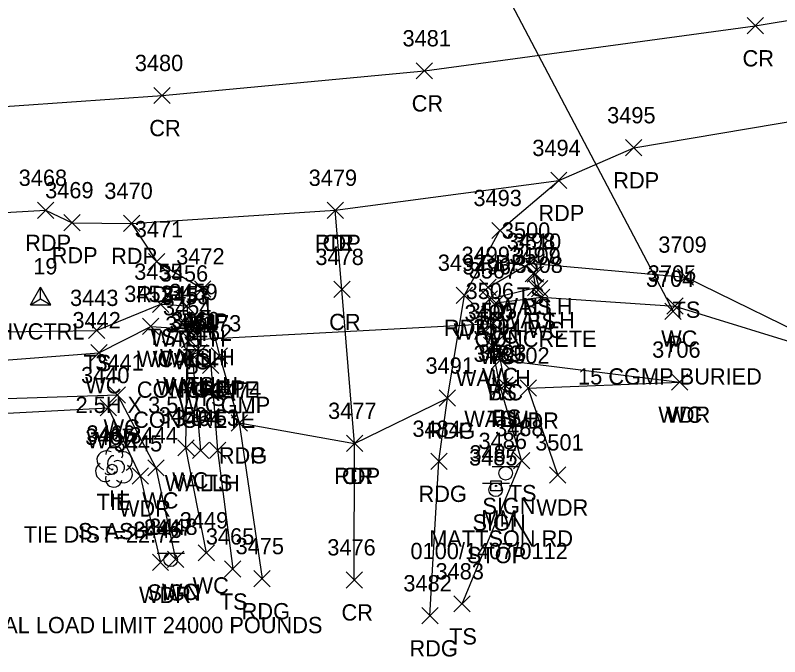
# Model space of a CAD drawing. Extents: x 1611797 to 1633212, y 298978 to 305475.
# Drawn here: x 1617630.3 to 1617724.3, y 301419.9 to 301498.7 of the extents above; entities that cross this region are included whole.
import ezdxf

# ---------------------------------------------------------------- set-up
doc = ezdxf.new("R2010")
doc.units = 0
for name, color, linetype in [('C_A', 7, 'Continuous'), ('C_C', 7, 'Continuous'), ('C_I', 7, 'Continuous'), ('CBP', 7, 'Continuous'), ('CPSM', 7, 'Continuous'), ('D_A', 7, 'Continuous'), ('D_C', 7, 'Continuous'), ('D_I', 7, 'Continuous'), ('D_TIC', 7, 'Continuous'), ('DCP', 7, 'Continuous'), ('DHW', 7, 'Continuous'), ('L_A', 7, 'Continuous'), ('L_C', 7, 'Continuous'), ('L_I', 7, 'Continuous'), ('L_TIC', 7, 'Continuous'), ('LAWA', 7, 'Continuous'), ('LAWE', 7, 'Continuous'), ('LELB', 7, 'Continuous'), ('LTD', 7, 'Continuous'), ('P_A', 7, 'Continuous'), ('P_I', 7, 'Continuous'), ('P_TIC', 7, 'Continuous'), ('PET', 7, 'Continuous'), ('PEU', 7, 'Continuous'), ('PRC', 7, 'Continuous'), ('S_A', 7, 'Continuous'), ('S_C', 7, 'Continuous'), ('S_I', 7, 'Continuous'), ('SRM', 7, 'Continuous'), ('SSGN', 7, 'Continuous')]:
    doc.layers.add(name, color=color, linetype=linetype)

msp = doc.modelspace()

# ---------------------------------------------------------------- linework, layer by layer
at = {"layer": 'CBP'}
for radius in [0.625, 0.0833]:
    msp.add_circle((1617642.227, 301442.89), radius, dxfattribs=at)
at = {"layer": 'CPSM'}
for p, q in [((1617632.183, 301463.121), (1617633.433, 301465.286)), ((1617634.683, 301463.121), (1617633.433, 301465.286)), ((1617633.433, 301463.842), (1617633.433, 301465.286)), ((1617632.183, 301463.121), (1617633.433, 301463.842)), ((1617632.183, 301463.121), (1617634.683, 301463.121)), ((1617633.433, 301463.842), (1617633.433, 301463.842)), ((1617633.433, 301463.842), (1617634.683, 301463.121))]:
    msp.add_line(p, q, dxfattribs=at)
at = {"layer": 'D_TIC'}
for points in [[(1617692.991, 301465.933), (1617694.991, 301467.933)], [(1617694.991, 301465.933), (1617692.991, 301467.933)], [(1617693.29, 301464.224), (1617695.29, 301466.224)], [(1617695.29, 301464.224), (1617693.29, 301466.224)], [(1617687.599, 301462.834), (1617689.599, 301464.834)], [(1617689.599, 301462.834), (1617687.599, 301464.834)], [(1617650.389, 301461.964), (1617652.389, 301463.964)], [(1617652.389, 301461.964), (1617650.389, 301463.964)], [(1617710.165, 301461.309), (1617712.165, 301463.309)], [(1617712.165, 301461.309), (1617710.165, 301463.309)], [(1617650.615, 301459.43), (1617652.615, 301461.43)], [(1617652.615, 301459.43), (1617650.615, 301461.43)], [(1617651.505, 301459.688), (1617653.505, 301461.688)], [(1617653.505, 301459.688), (1617651.505, 301461.688)], [(1617688.057, 301459.817), (1617690.057, 301461.817)], [(1617690.057, 301459.817), (1617688.057, 301461.817)], [(1617650.731, 301457.817), (1617652.731, 301459.817)], [(1617652.731, 301457.817), (1617650.731, 301459.817)], [(1617687.875, 301457.114), (1617689.875, 301459.114)], [(1617689.875, 301457.114), (1617687.875, 301459.114)], [(1617651.039, 301455.984), (1617653.039, 301457.984)], [(1617653.039, 301455.984), (1617651.039, 301457.984)], [(1617651.89, 301456.229), (1617653.89, 301458.229)], [(1617653.89, 301456.229), (1617651.89, 301458.229)], [(1617688.909, 301452.101), (1617690.909, 301454.101)], [(1617690.909, 301452.101), (1617688.909, 301454.101)], [(1617652.092, 301444.207), (1617654.092, 301446.207)], [(1617654.092, 301444.207), (1617652.092, 301446.207)]]:
    msp.add_lwpolyline(points, dxfattribs=at)
at = {"layer": 'DCP'}
for points in [[(1617682.403, 301516.963), (1617711.165, 301462.309)], [(1617651.731, 301458.817), (1617689.057, 301460.817)]]:
    msp.add_lwpolyline(points, dxfattribs=at)
at = {"layer": 'DHW'}
for points in [[(1617689.909, 301453.101), (1617688.875, 301458.114), (1617688.599, 301463.834), (1617694.29, 301465.224), (1617693.991, 301466.933)], [(1617651.389, 301462.964), (1617651.615, 301460.43), (1617652.505, 301460.688)], [(1617652.89, 301457.229), (1617652.039, 301456.984), (1617653.092, 301445.207)]]:
    msp.add_lwpolyline(points, dxfattribs=at)
at = {"layer": 'L_TIC'}
for points in [[(1617692.545, 301467.237), (1617694.545, 301469.237)], [(1617694.545, 301467.237), (1617692.545, 301469.237)], [(1617693.242, 301465.875), (1617695.242, 301467.875)], [(1617695.242, 301465.875), (1617693.242, 301467.875)], [(1617711.693, 301465.511), (1617713.693, 301467.511)], [(1617713.693, 301465.511), (1617711.693, 301467.511)], [(1617711.693, 301465.511), (1617713.693, 301467.511)], [(1617713.693, 301465.511), (1617711.693, 301467.511)], [(1617687.429, 301464.25), (1617689.429, 301466.25)], [(1617689.429, 301464.25), (1617687.429, 301466.25)], [(1617693.76, 301464.092), (1617695.76, 301466.092)], [(1617695.76, 301464.092), (1617693.76, 301466.092)], [(1617694.009, 301463.029), (1617696.009, 301465.029)], [(1617696.009, 301463.029), (1617694.009, 301465.029)], [(1617647.197, 301462.181), (1617649.197, 301464.181)], [(1617649.197, 301462.181), (1617647.197, 301464.181)], [(1617688.4, 301462.337), (1617690.4, 301464.337)], [(1617690.4, 301462.337), (1617688.4, 301464.337)], [(1617650.389, 301461.964), (1617652.389, 301463.964)], [(1617652.389, 301461.964), (1617650.389, 301463.964)], [(1617710.389, 301461.959), (1617712.389, 301463.959)], [(1617712.389, 301461.959), (1617710.389, 301463.959)], [(1617645.966, 301459.46), (1617647.966, 301461.46)], [(1617647.966, 301459.46), (1617645.966, 301461.46)], [(1617650.498, 301459.169), (1617652.498, 301461.169)], [(1617652.498, 301459.169), (1617650.498, 301461.169)], [(1617650.498, 301459.169), (1617652.498, 301461.169)], [(1617652.498, 301459.169), (1617650.498, 301461.169)], [(1617651.505, 301459.688), (1617653.505, 301461.688)], [(1617653.505, 301459.688), (1617651.505, 301461.688)], [(1617688.057, 301459.817), (1617690.057, 301461.817)], [(1617690.057, 301459.817), (1617688.057, 301461.817)], [(1617639.306, 301458.963), (1617641.306, 301460.963)], [(1617641.306, 301458.963), (1617639.306, 301460.963)], [(1617688.371, 301457.362), (1617690.371, 301459.362)], [(1617690.371, 301457.362), (1617688.371, 301459.362)], [(1617639.602, 301456.223), (1617641.602, 301458.223)], [(1617641.602, 301456.223), (1617639.602, 301458.223)], [(1617650.451, 301455.704), (1617652.451, 301457.704)], [(1617652.451, 301455.704), (1617650.451, 301457.704)], [(1617651.89, 301456.229), (1617653.89, 301458.229)], [(1617653.89, 301456.229), (1617651.89, 301458.229)], [(1617653.332, 301454.673), (1617655.332, 301456.673)], [(1617655.332, 301454.673), (1617653.332, 301456.673)], [(1617688.954, 301455.364), (1617690.954, 301457.364)], [(1617690.954, 301455.364), (1617688.954, 301457.364)], [(1617688.954, 301455.364), (1617690.954, 301457.364)], [(1617690.954, 301455.364), (1617688.954, 301457.364)], [(1617688.954, 301455.364), (1617690.954, 301457.364)], [(1617690.954, 301455.364), (1617688.954, 301457.364)], [(1617710.986, 301452.608), (1617712.986, 301454.608)], [(1617712.986, 301452.608), (1617710.986, 301454.608)], [(1617710.986, 301452.608), (1617712.986, 301454.608)], [(1617712.986, 301452.608), (1617710.986, 301454.608)], [(1617688.909, 301452.101), (1617690.909, 301454.101)], [(1617690.909, 301452.101), (1617688.909, 301454.101)], [(1617689.518, 301452.243), (1617691.518, 301454.243)], [(1617691.518, 301452.243), (1617689.518, 301454.243)], [(1617692.374, 301451.884), (1617694.374, 301453.884)], [(1617694.374, 301451.884), (1617692.374, 301453.884)], [(1617641.862, 301451.033), (1617643.862, 301453.033)], [(1617643.862, 301451.033), (1617641.862, 301453.033)], [(1617640.749, 301449.467), (1617642.749, 301451.467)], [(1617642.749, 301449.467), (1617640.749, 301451.467)], [(1617650.293, 301444.534), (1617652.293, 301446.534)], [(1617652.293, 301444.534), (1617650.293, 301446.534)], [(1617654.176, 301444.239), (1617656.176, 301446.239)], [(1617656.176, 301444.239), (1617654.176, 301446.239)], [(1617691.554, 301442.975), (1617693.554, 301444.975)], [(1617693.554, 301442.975), (1617691.554, 301444.975)], [(1617646.607, 301442.077), (1617648.607, 301444.077)], [(1617648.607, 301442.077), (1617646.607, 301444.077)], [(1617644.685, 301441.086), (1617646.685, 301443.086)], [(1617646.685, 301441.086), (1617644.685, 301443.086)], [(1617695.995, 301441.205), (1617697.995, 301443.205)], [(1617697.995, 301441.205), (1617695.995, 301443.205)], [(1617652.801, 301431.631), (1617654.801, 301433.631)], [(1617654.801, 301431.631), (1617652.801, 301433.631)], [(1617647.164, 301430.462), (1617649.164, 301432.462)], [(1617649.164, 301430.462), (1617647.164, 301432.462)], [(1617649.03, 301430.839), (1617651.03, 301432.839)], [(1617651.03, 301430.839), (1617649.03, 301432.839)], [(1617656.046, 301429.652), (1617658.046, 301431.652)], [(1617658.046, 301429.652), (1617656.046, 301431.652)], [(1617684.225, 301425.367), (1617686.225, 301427.367)], [(1617686.225, 301425.367), (1617684.225, 301427.367)]]:
    msp.add_lwpolyline(points, dxfattribs=at)
at = {"layer": 'LAWA'}
for points in [[(1617696.995, 301442.205), (1617693.374, 301452.884), (1617711.986, 301453.608)], [(1617478.993, 301441.892), (1617498.094, 301446.31), (1617514.759, 301441.298), (1617533.221, 301451.431), (1617564.076, 301450.768), (1617612.243, 301448.899), (1617641.749, 301450.467), (1617645.685, 301442.086), (1617648.164, 301431.462)]]:
    msp.add_lwpolyline(points, dxfattribs=at)
at = {"layer": 'LAWE'}
for points in [[(1617689.954, 301456.364), (1617689.371, 301458.362), (1617689.057, 301460.817), (1617689.4, 301463.337), (1617695.009, 301464.029), (1617711.389, 301462.959), (1617729.441, 301457.363)], [(1617306.4, 301440.273), (1617351.456, 301437.682), (1617369.768, 301453.806), (1617393.242, 301457.251), (1617436.552, 301457.26), (1617474.538, 301459.197), (1617502.738, 301461.103), (1617532.404, 301457.711), (1617564.246, 301457.252), (1617611.499, 301454.941), (1617640.602, 301457.223), (1617646.966, 301460.46), (1617651.498, 301460.169)], [(1617653.801, 301432.631), (1617651.293, 301445.534), (1617651.451, 301456.704), (1617651.498, 301460.169)], [(1617351.777, 301429.689), (1617373.385, 301451.306), (1617394.666, 301454.301), (1617436.007, 301454.389), (1617474.831, 301456.14), (1617503.476, 301458.577), (1617532.564, 301454.743), (1617564.15, 301453.708), (1617611.936, 301451.009), (1617642.862, 301452.033), (1617647.607, 301443.077), (1617650.03, 301431.839)], [(1617689.954, 301456.364), (1617711.986, 301453.608)]]:
    msp.add_lwpolyline(points, dxfattribs=at)
at = {"layer": 'LELB'}
for points in [[(1617688.429, 301465.25), (1617693.545, 301468.237), (1617712.693, 301466.511)], [(1617694.76, 301465.092), (1617694.242, 301466.875)], [(1617730.586, 301457.747), (1617712.693, 301466.511)], [(1617531.537, 301461.447), (1617565.547, 301461.706), (1617611.358, 301459.551), (1617640.306, 301459.963), (1617648.197, 301463.181), (1617651.389, 301462.964)], [(1617652.505, 301460.688), (1617652.89, 301457.229), (1617654.332, 301455.673), (1617655.176, 301445.239), (1617657.046, 301430.652)], [(1617690.518, 301453.243), (1617689.954, 301456.364)], [(1617685.225, 301426.367), (1617692.554, 301443.975), (1617689.909, 301453.101)]]:
    msp.add_lwpolyline(points, dxfattribs=at)
at = {"layer": 'LTD'}
msp.add_line((1617642.431, 301443.296), (1617642.431, 301443.296), dxfattribs=at)
msp.add_line((1617642.431, 301443.296), (1617642.431, 301443.296), dxfattribs=at)
msp.add_arc((1617642.478, 301444.73), 1.047, 335.52715, 180.95627, dxfattribs=at)
for centre, major_axis, ratio, start_param, end_param in [((1617641.639, 301443.963), (1.21, -0.512), 0.895232, 1.570796, 4.712389), ((1617643.472, 301443.88), (-1.141, -0.483), 0.949671, 1.570796, 4.712389), ((1617642.223, 301443.754), (-0.208, -0.792), 0.645439, 3.141593, 6.283185), ((1617641.348, 301442.588), (0.584, -1.042), 0.959034, 3.141593, 6.283185), ((1617642.931, 301443.13), (-0.5, 0.667), 0.989748, 3.141593, 6.283185), ((1617643.431, 301442.463), (-1.09, 0.792), 0.841452, 1.570796, 4.712389), ((1617641.973, 301442.546), (-0.625, -0.083), 0.423636, 0, 3.141593), ((1617642.431, 301441.796), (0.265, 1.061), 0.942809, 1.570796, 4.712389)]:
    msp.add_ellipse(centre, major_axis=major_axis, ratio=ratio, start_param=start_param, end_param=end_param, dxfattribs=at)
at = {"layer": 'P_TIC'}
for points in [[(1617720.268, 301496.396), (1617722.268, 301498.396)], [(1617722.268, 301496.396), (1617720.268, 301498.396)], [(1617679.605, 301490.859), (1617681.605, 301492.859)], [(1617681.605, 301490.859), (1617679.605, 301492.859)], [(1617647.357, 301487.828), (1617649.357, 301489.828)], [(1617649.357, 301487.828), (1617647.357, 301489.828)], [(1617705.322, 301481.406), (1617707.322, 301483.406)], [(1617707.322, 301481.406), (1617705.322, 301483.406)], [(1617696.122, 301477.388), (1617698.122, 301479.388)], [(1617698.122, 301477.388), (1617696.122, 301479.388)], [(1617696.122, 301477.388), (1617698.122, 301479.388)], [(1617698.122, 301477.388), (1617696.122, 301479.388)], [(1617633.044, 301473.72), (1617635.044, 301475.72)], [(1617635.044, 301473.72), (1617633.044, 301475.72)], [(1617668.645, 301473.718), (1617670.645, 301475.718)], [(1617670.645, 301473.718), (1617668.645, 301475.718)], [(1617668.645, 301473.718), (1617670.645, 301475.718)], [(1617670.645, 301473.718), (1617668.645, 301475.718)], [(1617636.305, 301472.194), (1617638.305, 301474.194)], [(1617638.305, 301472.194), (1617636.305, 301474.194)], [(1617643.609, 301472.109), (1617645.609, 301474.109)], [(1617645.609, 301472.109), (1617643.609, 301474.109)], [(1617643.609, 301472.109), (1617645.609, 301474.109)], [(1617645.609, 301472.109), (1617643.609, 301474.109)], [(1617688.887, 301471.238), (1617690.887, 301473.238)], [(1617690.887, 301471.238), (1617688.887, 301473.238)], [(1617646.695, 301467.405), (1617648.695, 301469.405)], [(1617648.695, 301467.405), (1617646.695, 301469.405)], [(1617652.353, 301464.065), (1617654.353, 301466.065)], [(1617654.353, 301464.065), (1617652.353, 301466.065)], [(1617669.464, 301463.998), (1617671.464, 301465.998)], [(1617671.464, 301463.998), (1617669.464, 301465.998)], [(1617684.51, 301463.282), (1617686.51, 301465.282)], [(1617686.51, 301463.282), (1617684.51, 301465.282)], [(1617654.397, 301455.836), (1617656.397, 301457.836)], [(1617656.397, 301455.836), (1617654.397, 301457.836)], [(1617682.427, 301450.647), (1617684.427, 301452.647)], [(1617684.427, 301450.647), (1617682.427, 301452.647)], [(1617682.427, 301450.647), (1617684.427, 301452.647)], [(1617684.427, 301450.647), (1617682.427, 301452.647)], [(1617656.846, 301447.603), (1617658.846, 301449.603)], [(1617658.846, 301447.603), (1617656.846, 301449.603)], [(1617656.846, 301447.603), (1617658.846, 301449.603)], [(1617658.846, 301447.603), (1617656.846, 301449.603)], [(1617671.023, 301445.085), (1617673.023, 301447.085)], [(1617673.023, 301445.085), (1617671.023, 301447.085)], [(1617671.023, 301445.085), (1617673.023, 301447.085)], [(1617673.023, 301445.085), (1617671.023, 301447.085)], [(1617681.387, 301442.884), (1617683.387, 301444.884)], [(1617683.387, 301442.884), (1617681.387, 301444.884)], [(1617659.653, 301428.463), (1617661.653, 301430.463)], [(1617661.653, 301428.463), (1617659.653, 301430.463)], [(1617670.981, 301428.312), (1617672.981, 301430.312)], [(1617672.981, 301428.312), (1617670.981, 301430.312)], [(1617680.274, 301423.899), (1617682.274, 301425.899)], [(1617682.274, 301423.899), (1617680.274, 301425.899)]]:
    msp.add_lwpolyline(points, dxfattribs=at)
at = {"layer": 'PET'}
for points in [[(1617305.747, 301457.187), (1617347.142, 301459.437), (1617392.409, 301462.151), (1617437.03, 301464.974), (1617473.27, 301466.947), (1617531.867, 301469.673), (1617566.325, 301471.102), (1617609.819, 301473.332), (1617634.044, 301474.72), (1617637.305, 301473.194), (1617644.609, 301473.109), (1617669.645, 301474.718), (1617697.122, 301478.388), (1617706.322, 301482.406), (1617727.498, 301485.959), (1617767.066, 301493.656), (1617800.959, 301502.299), (1617832.676, 301511.923), (1617867.346, 301523.949), (1617902.845, 301537.237), (1617944.168, 301553.956), (1617973.006, 301565.736), (1618001.252, 301577.278)], [(1617644.609, 301473.109), (1617647.695, 301468.405), (1617653.353, 301465.065), (1617655.397, 301456.836), (1617657.846, 301448.603), (1617672.023, 301446.085), (1617683.427, 301451.647), (1617685.51, 301464.282), (1617689.887, 301472.238), (1617697.122, 301478.388)]]:
    msp.add_lwpolyline(points, dxfattribs=at)
at = {"layer": 'PEU'}
for points in [[(1617681.274, 301424.899), (1617682.387, 301443.884), (1617683.427, 301451.647)], [(1617657.846, 301448.603), (1617660.653, 301429.463)]]:
    msp.add_lwpolyline(points, dxfattribs=at)
at = {"layer": 'PRC'}
for points in [[(1617306.087, 301470.414), (1617345.061, 301472.238), (1617391.614, 301474.512), (1617436.854, 301477.09), (1617470.988, 301479.006), (1617529.291, 301481.873), (1617566.341, 301483.561), (1617607.341, 301485.97), (1617648.357, 301488.828), (1617680.605, 301491.859), (1617721.268, 301497.396), (1617746.739, 301501.627), (1617780.457, 301508.657), (1617812.543, 301517.559), (1617842.625, 301527.266), (1617878.571, 301540.461), (1617911.002, 301552.874), (1617942.258, 301565.399), (1617968.172, 301576.757), (1617999.195, 301589.034)], [(1617671.981, 301429.312), (1617672.023, 301446.085), (1617670.464, 301464.998), (1617669.645, 301474.718)]]:
    msp.add_lwpolyline(points, dxfattribs=at)
at = {"layer": 'SRM'}
msp.add_lwpolyline([(1617688.78, 301441.483), (1617690.03, 301441.483), (1617690.03, 301440.233), (1617688.78, 301440.233)], close=True, dxfattribs=at)
msp.add_circle((1617689.405, 301440.858), 0.0833, dxfattribs=at)
at = {"layer": 'SSGN'}
for p, q in [((1617688.941, 301443.245), (1617692.275, 301443.245)), ((1617690.588, 301442.412), (1617690.588, 301442.412)), ((1617687.723, 301441.213), (1617691.057, 301441.213)), ((1617689.37, 301440.38), (1617689.37, 301440.38)), ((1617647.774, 301432.613), (1617651.108, 301432.613)), ((1617649.421, 301431.78), (1617649.421, 301431.78))]:
    msp.add_line(p, q, dxfattribs=at)
for centre in [(1617690.588, 301442.412), (1617689.37, 301440.38), (1617649.421, 301431.78)]:
    msp.add_circle(centre, 0.833, dxfattribs=at)

# ---------------------------------------------------------------- texts
at = {"layer": 'C_A'}
for s, p in [('HVCTRL', (1617628.126, 301458.842)), ('TIE', (1617640.306, 301437.89))]:
    msp.add_text(s, height=2, dxfattribs=at).set_placement(p)
at = {"layer": 'C_C'}
msp.add_text('TIE DIST=22.72', height=2, dxfattribs=at).set_placement((1617631.361, 301433.89))
at = {"layer": 'C_I'}
for s, p in [('19', (1617632.528, 301466.842)), ('3467', (1617638.92, 301445.89))]:
    msp.add_text(s, height=2, dxfattribs=at).set_placement(p)
at = {"layer": 'D_A'}
for s, p in [('WALLH', (1617689.582, 301461.933)), ('WALLH', (1617689.881, 301460.224)), ('WALLH', (1617684.19, 301458.834)), ('WALLH', (1617646.98, 301457.964)), ('P', (1617710.543, 301457.309)), ('WALLH', (1617647.206, 301455.43)), ('WALLH', (1617648.095, 301455.688)), ('P', (1617688.435, 301455.817)), ('P', (1617651.109, 301453.817)), ('WALLH', (1617684.466, 301453.114)), ('WALLH', (1617647.629, 301451.984)), ('WALLH', (1617648.48, 301452.229)), ('WALLH', (1617685.5, 301448.101)), ('WALLH', (1617648.683, 301440.207))]:
    msp.add_text(s, height=2, dxfattribs=at).set_placement(p)
at = {"layer": 'D_C'}
for s, p in [('CONCRETE', (1617686.747, 301457.933)), ('15 CGMP BURIED', (1617699.489, 301453.309)), ('CONCRETE', (1617645.261, 301451.688)), ('2.5H X 3.5W CGMP', (1617637.724, 301449.817)), ('CONCRETE', (1617644.795, 301447.984))]:
    msp.add_text(s, height=2, dxfattribs=at).set_placement(p)
at = {"layer": 'D_I'}
for s, p in [('3498', (1617690.731, 301469.933)), ('3497', (1617691.03, 301468.224)), ('3496', (1617685.284, 301466.834)), ('3456', (1617648.074, 301465.964)), ('3704', (1617707.827, 301465.309)), ('3457', (1617648.355, 301463.43)), ('3459', (1617649.237, 301463.688)), ('3506', (1617685.663, 301463.817)), ('3454', (1617648.471, 301461.817)), ('3490', (1617685.529, 301461.114)), ('3460', (1617649.496, 301460.229)), ('3461', (1617649.299, 301459.984)), ('3489', (1617686.642, 301456.101)), ('3464', (1617649.785, 301448.207))]:
    msp.add_text(s, height=2, dxfattribs=at).set_placement(p)
at = {"layer": 'L_A'}
for s, p in [('TS', (1617691.955, 301463.237)), ('BS', (1617692.683, 301461.875)), ('TS', (1617711.103, 301461.511)), ('TS', (1617711.103, 301461.511)), ('TS', (1617686.838, 301460.25)), ('BS', (1617693.201, 301460.092)), ('WC', (1617687.707, 301458.337)), ('WC', (1617693.316, 301459.029)), ('TS', (1617646.607, 301458.181)), ('TS', (1617649.799, 301457.964)), ('WC', (1617709.697, 301457.959)), ('WC', (1617645.273, 301455.46)), ('TS', (1617650.914, 301455.688)), ('WC', (1617687.364, 301455.817)), ('TS', (1617638.715, 301454.963)), ('WC', (1617649.805, 301455.169)), ('WC', (1617649.805, 301455.169)), ('WC', (1617687.678, 301453.362)), ('WC', (1617638.909, 301452.223)), ('WC', (1617649.758, 301451.704)), ('TS', (1617651.299, 301452.229)), ('TS', (1617652.742, 301450.673)), ('WC', (1617688.261, 301451.364)), ('WC', (1617688.261, 301451.364)), ('BS', (1617688.395, 301451.364)), ('TS', (1617688.319, 301448.101)), ('BS', (1617688.959, 301448.243)), ('WDR', (1617690.736, 301447.884)), ('WDR', (1617709.348, 301448.608)), ('WC', (1617710.293, 301448.608)), ('WC', (1617641.169, 301447.033)), ('WDR', (1617639.111, 301445.467)), ('WC', (1617649.6, 301440.534)), ('TS', (1617653.586, 301440.239)), ('TS', (1617690.964, 301438.975)), ('H', (1617641.864, 301438.296)), ('WC', (1617645.914, 301438.077)), ('WDR', (1617643.047, 301437.086)), ('WDR', (1617694.358, 301437.205)), ('WC', (1617652.108, 301427.631)), ('WDR', (1617645.526, 301426.462)), ('WC', (1617648.338, 301426.839)), ('TS', (1617655.456, 301425.652)), ('TS', (1617683.635, 301421.367))]:
    msp.add_text(s, height=2, dxfattribs=at).set_placement(p)
at = {"layer": 'L_C'}
msp.add_text('S. ASH', height=2, dxfattribs=at).set_placement((1617638.022, 301434.296))
at = {"layer": 'L_I'}
for s, p in [('3500', (1617690.12, 301471.237)), ('3510', (1617691.462, 301469.875)), ('3709', (1617709.347, 301469.511)), ('3709', (1617709.347, 301469.511)), ('3499', (1617685.161, 301468.25)), ('3509', (1617691.413, 301468.092)), ('3508', (1617691.67, 301467.029)), ('3455', (1617644.937, 301466.181)), ('3456', (1617648.074, 301465.964)), ('3507', (1617686.061, 301466.337)), ('3705', (1617708.051, 301465.959)), ('3443', (1617637.046, 301462.963)), ('3452', (1617643.707, 301463.46)), ('3453', (1617648.238, 301463.169)), ('3453', (1617648.238, 301463.169)), ('3459', (1617649.237, 301463.688)), ('3506', (1617685.663, 301463.817)), ('3505', (1617686.032, 301461.362)), ('3442', (1617637.342, 301460.223)), ('3460', (1617649.496, 301460.229)), ('3451', (1617648.758, 301459.704)), ('3504', (1617686.616, 301459.364)), ('3504', (1617686.616, 301459.364)), ('3504', (1617686.616, 301459.364)), ('3462', (1617651.025, 301458.673)), ('3706', (1617708.592, 301456.608)), ('3706', (1617708.592, 301456.608)), ('3489', (1617686.642, 301456.101)), ('3503', (1617687.18, 301456.243)), ('3502', (1617690.035, 301455.884)), ('3441', (1617640.169, 301455.033)), ('3440', (1617638.402, 301453.467)), ('3450', (1617647.946, 301448.534)), ('3463', (1617651.869, 301448.239)), ('3488', (1617689.294, 301446.975)), ('3466', (1617639.069, 301446.296)), ('3444', (1617644.348, 301446.077)), ('3445', (1617642.425, 301445.086)), ('3501', (1617694.224, 301445.205)), ('3448', (1617646.771, 301434.839)), ('3449', (1617650.533, 301435.631)), ('3446', (1617644.849, 301434.462)), ('3465', (1617653.739, 301433.652)), ('3483', (1617681.965, 301429.367))]:
    msp.add_text(s, height=2, dxfattribs=at).set_placement(p)
at = {"layer": 'P_A'}
for s, p in [('CR', (1617719.701, 301492.396)), ('CR', (1617679.038, 301486.859)), ('CR', (1617646.79, 301483.828)), ('RDP', (1617703.81, 301477.406)), ('RDP', (1617694.61, 301473.388)), ('RDP', (1617694.61, 301473.388)), ('RDP', (1617631.532, 301469.72)), ('RDP', (1617667.133, 301469.718)), ('CR', (1617668.078, 301469.718)), ('RDP', (1617634.793, 301468.194)), ('RDP', (1617642.098, 301468.109)), ('RDP', (1617642.098, 301468.109)), ('RDP', (1617687.375, 301467.238)), ('RDP', (1617645.183, 301463.405)), ('RDP', (1617650.841, 301460.065)), ('CR', (1617668.897, 301459.998)), ('RDP', (1617682.998, 301459.282)), ('RDP', (1617652.886, 301451.836)), ('RDG', (1617680.915, 301446.647)), ('RDP', (1617680.915, 301446.647)), ('RDG', (1617655.334, 301443.603)), ('RDP', (1617655.334, 301443.603)), ('RDP', (1617669.511, 301441.085)), ('CR', (1617670.456, 301441.085)), ('RDG', (1617679.876, 301438.884)), ('RDG', (1617658.141, 301424.463)), ('CR', (1617670.414, 301424.312)), ('RDG', (1617678.762, 301419.899))]:
    msp.add_text(s, height=2, dxfattribs=at).set_placement(p)
at = {"layer": 'P_I'}
for s, p in [('3481', (1617677.912, 301494.859)), ('3480', (1617645.01, 301491.828)), ('3495', (1617703.062, 301485.406)), ('3494', (1617693.862, 301481.388)), ('3494', (1617693.862, 301481.388)), ('3468', (1617630.737, 301477.72)), ('3479', (1617666.377, 301477.718)), ('3479', (1617666.377, 301477.718)), ('3469', (1617633.99, 301476.194)), ('3470', (1617641.263, 301476.109)), ('3470', (1617641.263, 301476.109)), ('3493', (1617686.627, 301475.238)), ('3471', (1617645.002, 301471.405)), ('3472', (1617650.093, 301468.065)), ('3478', (1617667.204, 301467.998)), ('3492', (1617682.25, 301467.282)), ('3473', (1617652.138, 301459.836)), ('3491', (1617680.734, 301454.647)), ('3491', (1617680.734, 301454.647)), ('3474', (1617654.586, 301451.603)), ('3474', (1617654.586, 301451.603)), ('3477', (1617668.763, 301449.085)), ('3477', (1617668.763, 301449.085)), ('3484', (1617679.128, 301446.884)), ('3475', (1617657.393, 301432.463)), ('3476', (1617668.666, 301432.312)), ('3482', (1617678.014, 301427.899))]:
    msp.add_text(s, height=2, dxfattribs=at).set_placement(p)
at = {"layer": 'S_A'}
for s, p in [('SIGN', (1617687.726, 301437.392)), ('MM', (1617687.594, 301435.858)), ('SIGN', (1617686.508, 301435.36)), ('SIGN', (1617646.559, 301426.76))]:
    msp.add_text(s, height=2, dxfattribs=at).set_placement(p)
at = {"layer": 'S_C'}
for s, p in [('MATTSON RD', (1617681.191, 301433.392)), ('0100/1407/0112', (1617678.887, 301431.858)), ('STOP', (1617685.831, 301431.36)), ('LEGAL LOAD LIMIT 24000 POUNDS', (1617623.481, 301422.76))]:
    msp.add_text(s, height=2, dxfattribs=at).set_placement(p)
at = {"layer": 'S_I'}
for s, p in [('3486', (1617687.254, 301445.392)), ('3485', (1617686.091, 301443.36)), ('3487', (1617686.146, 301443.858)), ('3447', (1617646.142, 301434.76))]:
    msp.add_text(s, height=2, dxfattribs=at).set_placement(p)

doc.saveas('drawing.dxf')
